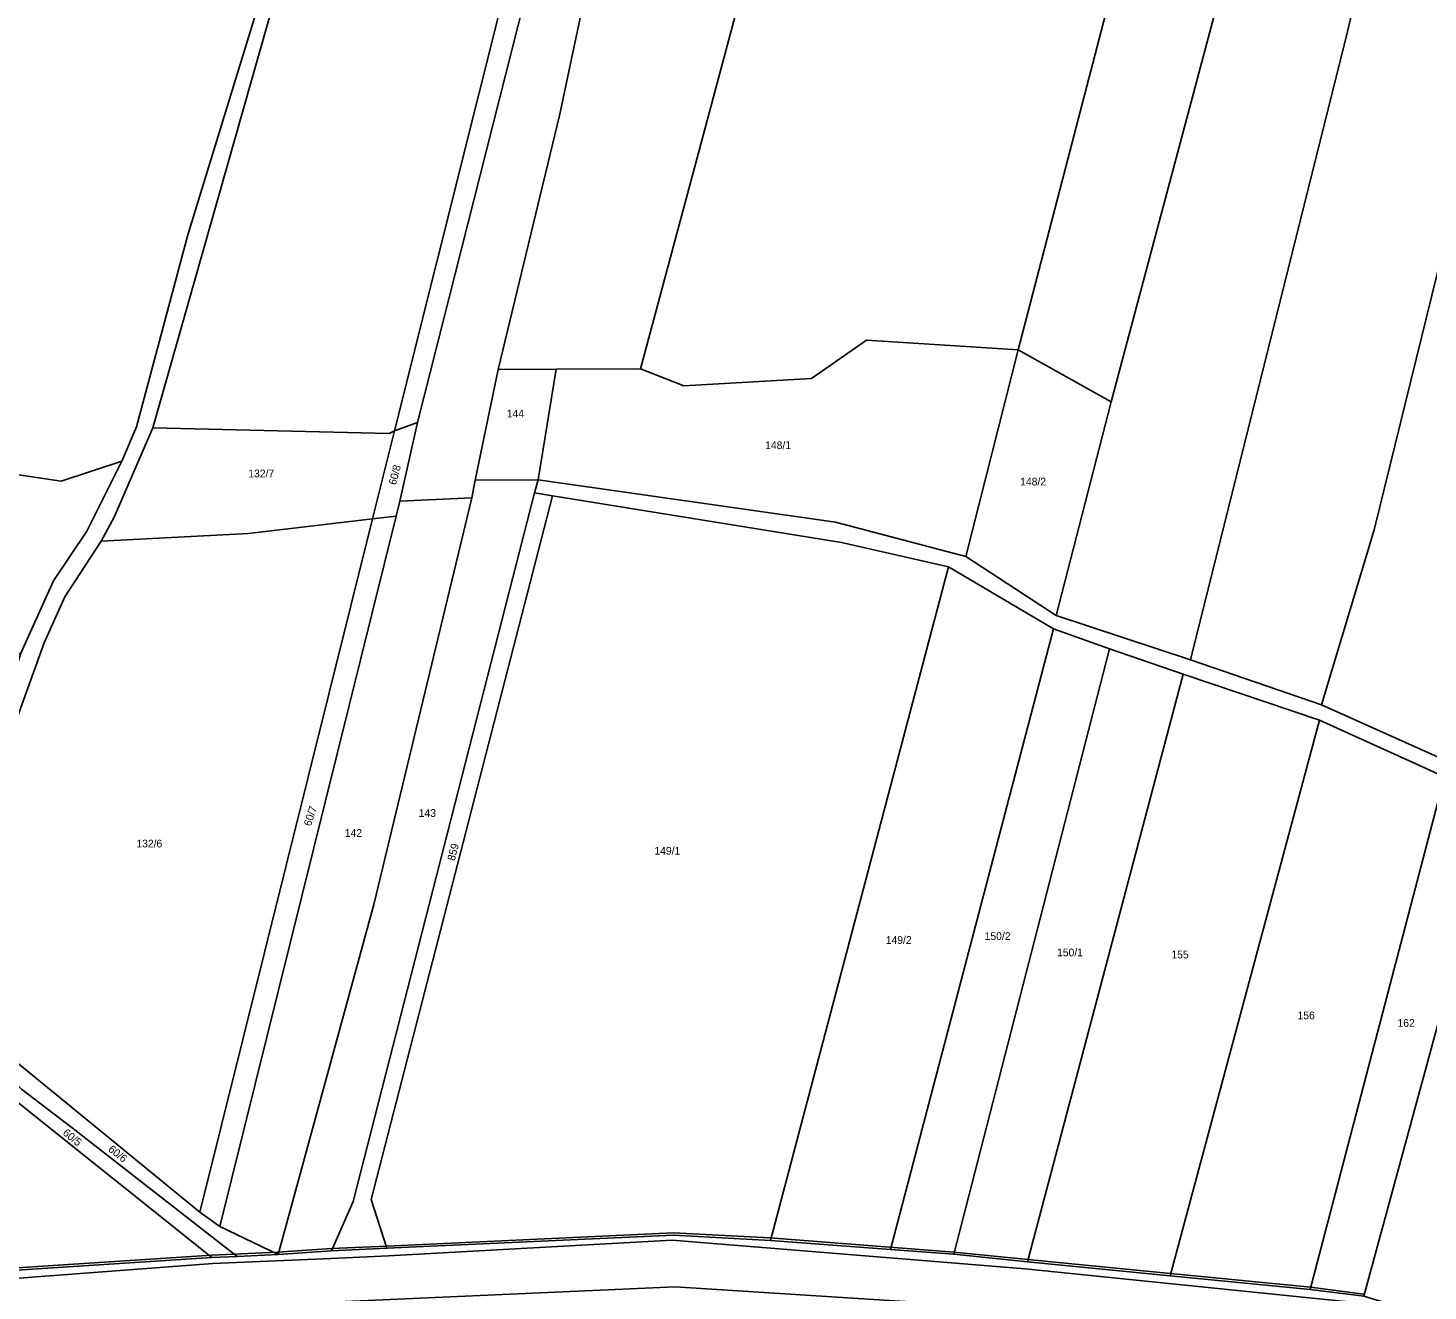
# Model space of a CAD drawing. Extents: x -654083 to -650132, y -1099819 to -1096699.
# Drawn here: x -652058 to -651750.7, y -1098011.7 to -1097734.5 of the extents above; entities that cross this region are included whole.
import ezdxf

# ---------------------------------------------------------------- set-up
doc = ezdxf.new("R2010")
doc.units = 0
for name, color, linetype in [('Hranice - vnitř_ kresba', 7, 'Continuous'), ('Obvody jako plochy', 7, 'Continuous'), ('Ostatní hranice', 7, 'Continuous'), ('Parcelní čísla', 7, 'Continuous')]:
    doc.layers.add(name, color=color, linetype=linetype)

msp = doc.modelspace()

# ---------------------------------------------------------------- linework, layer by layer
at = {"layer": 'Hranice - vnitř_ kresba'}
for p, q in [((-651916.59, -1098000.6), (-651978.84, -1098003.99)), ((-651839.14, -1098006.9), (-651916.59, -1098000.6)), ((-651991.44, -1098004.61), (-652017.43, -1098005.69)), ((-651978.84, -1098003.99), (-651991.44, -1098004.61)), ((-652017.43, -1098005.69), (-652091.06, -1098011.26)), ((-651765.35, -1098014.43), (-651839.14, -1098006.9)), ((-651915.96, -1098010.8), (-652021.29, -1098015.51)), ((-651915.96, -1098010.8), (-651862.05, -1098014.24))]:
    msp.add_line(p, q, dxfattribs=at)
at = {"layer": 'Obvody jako plochy'}
for points in [[(-651941.35, -1097753.72), (-651931.9, -1097709.11), (-651920.13, -1097669.05), (-651905.17, -1097618.64), (-651900.6, -1097596.84), (-651894.8, -1097572.25), (-651883.78, -1097510.3), (-651878.33, -1097479.13), (-651889.06, -1097482.11), (-651894.45, -1097484.41), (-651899.11, -1097517.15), (-651911.32, -1097579.5), (-651923.07, -1097625.91), (-651947.69, -1097723.14), (-651972.49, -1097821.13), (-651976.36, -1097838.39), (-651960.6, -1097837.62), (-651959.81, -1097833.79), (-651954.79, -1097809.48)], [(-651848.62, -1097498.49), (-651845.94, -1097478.33), (-651854.98, -1097478.33), (-651866.29, -1097478.83), (-651878.33, -1097479.13), (-651883.78, -1097510.3), (-651894.8, -1097572.25), (-651900.6, -1097596.84), (-651905.17, -1097618.64), (-651920.13, -1097669.05), (-651931.9, -1097709.11), (-651941.35, -1097753.72), (-651954.79, -1097809.48), (-651942.05, -1097809.43), (-651923.55, -1097809.31), (-651909.78, -1097758.1), (-651882.04, -1097654.07), (-651860.74, -1097562.38)], [(-651795.32, -1097548.52), (-651775.8, -1097565.46), (-651791.02, -1097618.74), (-651815.15, -1097707.09), (-651840.66, -1097805.14), (-651873.93, -1097803.02), (-651886.03, -1097811.49), (-651914.08, -1097813.04), (-651923.55, -1097809.31), (-651909.78, -1097758.1), (-651882.04, -1097654.07), (-651860.74, -1097562.38), (-651848.62, -1097498.49), (-651845.94, -1097478.33), (-651825.47, -1097479.81), (-651828.98, -1097488.69), (-651824.33, -1097509.08), (-651815, -1097527.82), (-651805.95, -1097537.85)], [(-651911.32, -1097579.5), (-651899.11, -1097517.15), (-651894.45, -1097484.41), (-651898.86, -1097486.39), (-651903.79, -1097520.33), (-651918.25, -1097589.76), (-651931.01, -1097637.09), (-651977.53, -1097822.96), (-651972.49, -1097821.13), (-651947.69, -1097723.14), (-651923.07, -1097625.91)], [(-651928.41, -1097507.12), (-651925.12, -1097501.89), (-651898.86, -1097486.39), (-651903.79, -1097520.33), (-651918.25, -1097589.76), (-651931.01, -1097637.09), (-651977.53, -1097822.96), (-651978.72, -1097823.5), (-652030.57, -1097822.28), (-651999.92, -1097714.3), (-651982.68, -1097646.6), (-651971.11, -1097595.85), (-651960.4, -1097539.92), (-651954.43, -1097535.72), (-651947.8, -1097529.42), (-651940.53, -1097521.93), (-651936.52, -1097515.95)], [(-651971.9, -1097556.17), (-651963.35, -1097542), (-651974.06, -1097595.4), (-651987.17, -1097647.91), (-651995.68, -1097683.39), (-652002.66, -1097713.85), (-652022.92, -1097779.9), (-652034.16, -1097822.05), (-652037.35, -1097829.57), (-652050.69, -1097834.02), (-652086.61, -1097828.66), (-652083.3, -1097814.64), (-652078.3, -1097788.92), (-652072.99, -1097762.12), (-652063.2, -1097680.77), (-652063.18, -1097644.69), (-652062.89, -1097636.13), (-652056.48, -1097632.08), (-652034.17, -1097618.79), (-652008.05, -1097598.16), (-651979.45, -1097565.25)], [(-651797.52, -1097731.29), (-651789.02, -1097697.89), (-651756.45, -1097586.21), (-651771.96, -1097568.78), (-651775.8, -1097565.46), (-651791.02, -1097618.74), (-651815.15, -1097707.09), (-651840.66, -1097805.14), (-651820.3, -1097816.55)], [(-651802.89, -1097873.18), (-651768.43, -1097735.27), (-651758.1, -1097691.68), (-651731.57, -1097605), (-651755.48, -1097587.3), (-651756.45, -1097586.21), (-651789.02, -1097697.89), (-651797.52, -1097731.29), (-651820.3, -1097816.55), (-651832.33, -1097863.49)], [(-651802.89, -1097873.18), (-651774.14, -1097883.1), (-651762.53, -1097844.69), (-651720, -1097671.57), (-651700.22, -1097605.21), (-651729.58, -1097606.47), (-651731.57, -1097605), (-651758.1, -1097691.68), (-651768.43, -1097735.27)], [(-651683.95, -1097720.38), (-651647.03, -1097610.47), (-651668.43, -1097609.93), (-651700.22, -1097605.21), (-651720, -1097671.57), (-651762.53, -1097844.69), (-651774.14, -1097883.1), (-651735.13, -1097900.56)], [(-651840.66, -1097805.14), (-651852.19, -1097850.53), (-651880.79, -1097843.01), (-651946, -1097833.69), (-651942.05, -1097809.43), (-651923.55, -1097809.31), (-651914.08, -1097813.04), (-651886.03, -1097811.49), (-651873.93, -1097803.02)], [(-651852.19, -1097850.53), (-651832.33, -1097863.49), (-651820.3, -1097816.55), (-651840.66, -1097805.14)], [(-651959.81, -1097833.79), (-651954.79, -1097809.48), (-651942.05, -1097809.43), (-651946, -1097833.69)], [(-652041.9, -1097847.19), (-652039.06, -1097841.87), (-652030.57, -1097822.28), (-651978.72, -1097823.5), (-651977.53, -1097822.96), (-651982.34, -1097842.27), (-652009.55, -1097845.51)], [(-651972.49, -1097821.13), (-651976.36, -1097838.39), (-651977.17, -1097841.66), (-651982.34, -1097842.27), (-651977.53, -1097822.96)], [(-652052.35, -1097855.86), (-652059.56, -1097871.74), (-652074.35, -1097876.06), (-652099.21, -1097874.89), (-652086.61, -1097828.66), (-652050.69, -1097834.02), (-652037.35, -1097829.57), (-652045.05, -1097844.95)], [(-651946, -1097833.69), (-651959.81, -1097833.79), (-651960.6, -1097837.62), (-651982.07, -1097926.88), (-652003.07, -1098003.7), (-651991.34, -1098002.89), (-651986.6, -1097992.12), (-651946.81, -1097836.57)], [(-651977.17, -1097841.66), (-651976.36, -1097838.39), (-651960.6, -1097837.62), (-651982.07, -1097926.88), (-652003.07, -1098003.7), (-652015.85, -1097997.58)], [(-651942.9, -1097837.24), (-651946.81, -1097836.57), (-651986.6, -1097992.12), (-651991.34, -1098002.89), (-651979.22, -1098002.36), (-651982.67, -1097991.64)], [(-651879.46, -1097847.45), (-651942.9, -1097837.24), (-651982.67, -1097991.64), (-651979.22, -1098002.36), (-651916.35, -1097999.47), (-651895, -1098000.62), (-651855.95, -1097852.78)], [(-651982.34, -1097842.27), (-651977.17, -1097841.66), (-652015.85, -1097997.58), (-652020.24, -1097994.45)], [(-652049.87, -1097859.34), (-652041.9, -1097847.19), (-652009.55, -1097845.51), (-651982.34, -1097842.27), (-652020.24, -1097994.45), (-652077.51, -1097947.58), (-652066.26, -1097905.61), (-652060.64, -1097886.75), (-652054.44, -1097869.45)], [(-651832.94, -1097866.42), (-651855.95, -1097852.78), (-651895, -1098000.62), (-651868.71, -1098002.6)], [(-651820.61, -1097870.79), (-651854.81, -1098003.68), (-651868.71, -1098002.6), (-651832.94, -1097866.42)], [(-651804.45, -1097876.32), (-651820.61, -1097870.79), (-651854.81, -1098003.68), (-651838.62, -1098005.35)], [(-651774.55, -1097886.47), (-651804.45, -1097876.32), (-651838.62, -1098005.35), (-651807.29, -1098008.38)], [(-651747.12, -1097898.87), (-651774.55, -1097886.47), (-651807.29, -1098008.38), (-651776.58, -1098011.42)], [(-651735.56, -1097905.42), (-651764.85, -1098012.89), (-651776.58, -1098011.42), (-651747.12, -1097898.87)], [(-651717.8, -1098002.3), (-651724.17, -1098025.21), (-651764.85, -1098012.89), (-651735.56, -1097905.42), (-651721.48, -1097913.27), (-651695.7, -1097934), (-651712.8, -1097983.39)], [(-652020.24, -1097994.45), (-652015.85, -1097997.58), (-652003.07, -1098003.7), (-652012.04, -1098004.16), (-652048.27, -1097975.9), (-652059.39, -1097967.43), (-652078.23, -1097949.76), (-652077.51, -1097947.58)], [(-652048.27, -1097975.9), (-652012.04, -1098004.16), (-652017.6, -1098004.37), (-652061.01, -1097969.69), (-652076.61, -1097956.84), (-652075.9, -1097954.93), (-652079.36, -1097953.3), (-652078.23, -1097949.76), (-652059.39, -1097967.43)], [(-652061.01, -1097969.69), (-652017.6, -1098004.37), (-652090.85, -1098009.1), (-652085.85, -1097988.93), (-652080.04, -1097966.18)]]:
    msp.add_lwpolyline(points, close=True, dxfattribs=at)
for points in [[(-652002.66, -1097713.85), (-652022.92, -1097779.9), (-652034.16, -1097822.05), (-652037.35, -1097829.57), (-652045.05, -1097844.95), (-652052.35, -1097855.86), (-652059.56, -1097871.74), (-652069.94, -1097905.26), (-652079.96, -1097945.6), (-652077.51, -1097947.58), (-652066.26, -1097905.61), (-652060.64, -1097886.75), (-652054.44, -1097869.45), (-652049.87, -1097859.34), (-652041.9, -1097847.19), (-652039.06, -1097841.87), (-652030.57, -1097822.28), (-651999.92, -1097714.3)], [(-651747.12, -1097898.87), (-651774.55, -1097886.47), (-651804.45, -1097876.32), (-651820.61, -1097870.79), (-651832.94, -1097866.42), (-651855.95, -1097852.78), (-651879.46, -1097847.45), (-651942.9, -1097837.24), (-651946.81, -1097836.57), (-651946, -1097833.69), (-651880.79, -1097843.01), (-651852.19, -1097850.53), (-651832.33, -1097863.49), (-651802.89, -1097873.18), (-651774.14, -1097883.1), (-651735.13, -1097900.56)], [(-651724.17, -1098025.21), (-651764.85, -1098012.89), (-651776.58, -1098011.42), (-651807.29, -1098008.38), (-651838.62, -1098005.35), (-651854.81, -1098003.68), (-651868.71, -1098002.6), (-651895, -1098000.62), (-651916.35, -1097999.47), (-651979.22, -1098002.36), (-651991.34, -1098002.89), (-652003.07, -1098003.7), (-652012.04, -1098004.16), (-652017.6, -1098004.37), (-652090.85, -1098009.1)]]:
    msp.add_lwpolyline(points, dxfattribs=at)
at = {"layer": 'Ostatní hranice'}
for p, q in [((-651916.32, -1097998.97), (-651979.2, -1098001.86)), ((-651895.17, -1098000.06), (-651916.32, -1097998.97)), ((-651854.79, -1098003.18), (-651895.17, -1098000.06)), ((-652017.66, -1098003.87), (-652090.82, -1098008.6)), ((-652017.66, -1098003.87), (-652003.21, -1098003.2)), ((-651991.36, -1098002.39), (-652003.21, -1098003.2)), ((-651979.2, -1098001.86), (-651991.36, -1098002.39)), ((-651838.59, -1098004.85), (-651854.79, -1098003.18)), ((-651807.25, -1098007.88), (-651838.59, -1098004.85)), ((-651776.52, -1098010.92), (-651807.25, -1098007.88)), ((-651764.91, -1098012.39), (-651776.52, -1098010.92))]:
    msp.add_line(p, q, dxfattribs=at)

# ---------------------------------------------------------------- texts
at = {"layer": 'Parcelní čísla'}
for s, p in [('144', (-651952.91, -1097820)), ('148/1', (-651896.2, -1097826.95)), ('132/7', (-652009.63, -1097833.15)), ('148/2', (-651840.24, -1097834.93)), ('143', (-651972.24, -1097907.68)), ('142', (-651988.45, -1097912.06)), ('132/6', (-652034.2, -1097914.38)), ('149/1', (-651920.51, -1097915.96)), ('149/2', (-651869.74, -1097935.55)), ('150/2', (-651848.04, -1097934.69)), ('150/1', (-651832.15, -1097938.27)), ('155', (-651807.05, -1097938.73)), ('156', (-651779.37, -1097952.09)), ('162', (-651757.43, -1097953.74))]:
    msp.add_text(s, height=1.7, dxfattribs=at).set_placement(p)
for s, rotation, p in [('60/8', 75.123, (-651977.24, -1097834.95)), ('60/7', 72.054, (-651995.9, -1097909.84)), ('859', 75.249, (-651964.34, -1097917.44)), ('60/5', 321.183, (-652050.49, -1097977.29)), ('60/6', 321.435, (-652040.52, -1097980.88))]:
    msp.add_text(s, height=1.7, rotation=rotation, dxfattribs=at).set_placement(p)

doc.saveas('drawing.dxf')
